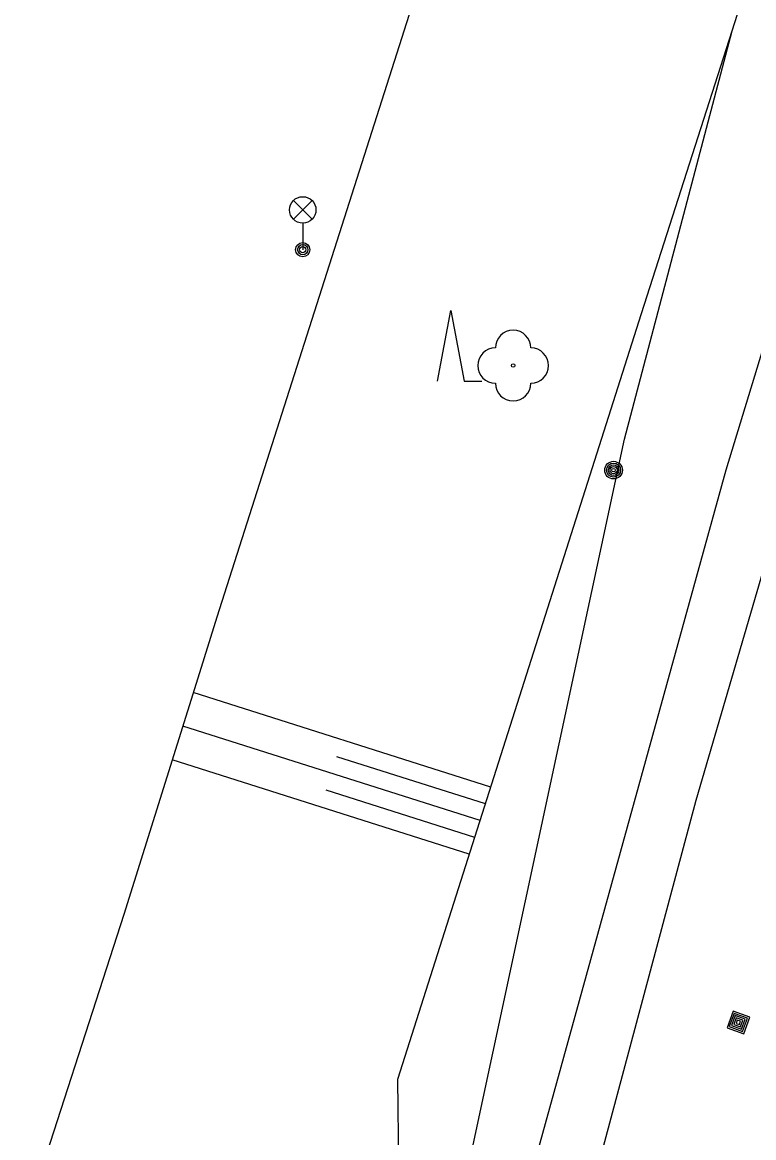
# Model space of a CAD drawing. Extents: x -596229 to -595156, y -1161237 to -1159376.
# Drawn here: x -596075.47 to -596054.79, y -1160042.19 to -1160010.62 of the extents above; entities that cross this region are included whole.
import ezdxf

# ---------------------------------------------------------------- set-up
doc = ezdxf.new("R2010")
doc.units = 0
for name, color, linetype in [('Level 22', 7, 'Continuous'), ('Level 25', 7, 'Continuous'), ('Level 33', 7, 'Continuous'), ('Level 36', 7, 'Continuous'), ('TM - CD - osa koleji', 7, 'Continuous'), ('TM - horni hrana svahu', 7, 'Continuous'), ('TM - letecke snimky - pomocna linie', 7, 'Continuous'), ('TM - plot zdeny_ ohradni zed - VP', 7, 'Continuous'), ('TM - rozhrani ploch obecne - VP', 7, 'Continuous'), ('TM - srafovani', 7, 'Continuous')]:
    doc.layers.add(name, color=color, linetype=linetype)

msp = doc.modelspace()

# ---------------------------------------------------------------- linework, layer by layer
at = {"layer": 'Level 22'}
msp.add_circle((-596061.59, -1160020.34), 0.05, dxfattribs=at)
for centre, start, end in [((-596061.59, -1160019.84), 0, 180), ((-596062.09, -1160020.34), 90, 270), ((-596061.09, -1160020.34), 270, 90), ((-596061.59, -1160020.84), 180, 0)]:
    msp.add_arc(centre, 0.5, start, end, dxfattribs=at)
at = {"layer": 'Level 25'}
for points in [[(-596055.54, -1160039.08), (-596055.069, -1160039.25), (-596054.9, -1160038.78), (-596055.37, -1160038.61)], [(-596055.476, -1160039.05), (-596055.1, -1160039.186), (-596054.964, -1160038.81), (-596055.34, -1160038.674)], [(-596055.412, -1160039.02), (-596055.13, -1160039.122), (-596055.028, -1160038.84), (-596055.31, -1160038.738)], [(-596055.348, -1160038.99), (-596055.16, -1160039.058), (-596055.092, -1160038.87), (-596055.28, -1160038.802)], [(-596055.284, -1160038.96), (-596055.19, -1160038.994), (-596055.156, -1160038.9), (-596055.25, -1160038.866)]]:
    msp.add_lwpolyline(points, close=True, dxfattribs=at)
for radius in [0.25, 0.2, 0.15, 0.1, 0.05]:
    msp.add_circle((-596058.75, -1160023.3), radius, dxfattribs=at)
at = {"layer": 'Level 33'}
for p, q in [((-596067.805, -1160016.2), (-596067.275, -1160015.67)), ((-596067.805, -1160015.67), (-596067.275, -1160016.2)), ((-596067.54, -1160016.31), (-596067.54, -1160017.06))]:
    msp.add_line(p, q, dxfattribs=at)
for centre, radius in [((-596067.54, -1160015.935), 0.375), ((-596067.54, -1160017.06), 0.2), ((-596067.54, -1160017.06), 0.145), ((-596067.54, -1160017.06), 0.0876)]:
    msp.add_circle(centre, radius, dxfattribs=at)
at = {"layer": 'Level 36'}
msp.add_lwpolyline([(-596063.729, -1160020.778), (-596063.354, -1160018.778), (-596062.979, -1160020.778), (-596062.479, -1160020.778)], dxfattribs=at)
at = {"layer": 'TM - CD - osa koleji'}
msp.add_lwpolyline([(-596063.39, -1160052.03), (-596062.11, -1160046.98), (-596055.57, -1160023.29), (-596048.11, -1159998.81), (-596041.62, -1159979.11), (-596033.28, -1159954.05), (-596023.17, -1159923.65), (-596015.4, -1159900.32)], dxfattribs=at)
at = {"layer": 'TM - horni hrana svahu'}
for points in [[(-596055.4, -1160010.87), (-596045.77, -1159980.73), (-596028.29, -1159928.04)], [(-596064.82, -1160042.99), (-596064.85, -1160040.54), (-596057.96, -1160018.87), (-596055.4, -1160010.87)]]:
    msp.add_lwpolyline(points, dxfattribs=at)
at = {"layer": 'TM - letecke snimky - pomocna linie'}
msp.add_lwpolyline([(-596063.09, -1160044.11), (-596058.44, -1160022.42), (-596055.4, -1160010.87)], dxfattribs=at)
at = {"layer": 'TM - plot zdeny_ ohradni zed - VP'}
for points in [[(-596055.93, -1159983.44), (-596062.91, -1160005.31), (-596069.97, -1160027.46)], [(-596069.97, -1160027.46), (-596070.51, -1160029.19), (-596072.6, -1160035.88)], [(-596072.6, -1160035.88), (-596075.47, -1160044.78)]]:
    msp.add_lwpolyline(points, dxfattribs=at)
at = {"layer": 'TM - rozhrani ploch obecne - VP'}
for points in [[(-596053.33, -1160022.06), (-596056.42, -1160032.65)], [(-596056.42, -1160032.65), (-596059.58, -1160044.46)]]:
    msp.add_lwpolyline(points, dxfattribs=at)
at = {"layer": 'TM - srafovani'}
for points in [[(-596062.22, -1160032.27), (-596070.64, -1160029.59)], [(-596062.52, -1160033.22), (-596070.93, -1160030.55)], [(-596062.37, -1160032.74), (-596066.58, -1160031.41)], [(-596062.83, -1160034.17), (-596071.23, -1160031.5)], [(-596062.67, -1160033.7), (-596066.88, -1160032.36)]]:
    msp.add_lwpolyline(points, dxfattribs=at)

doc.saveas('drawing.dxf')
